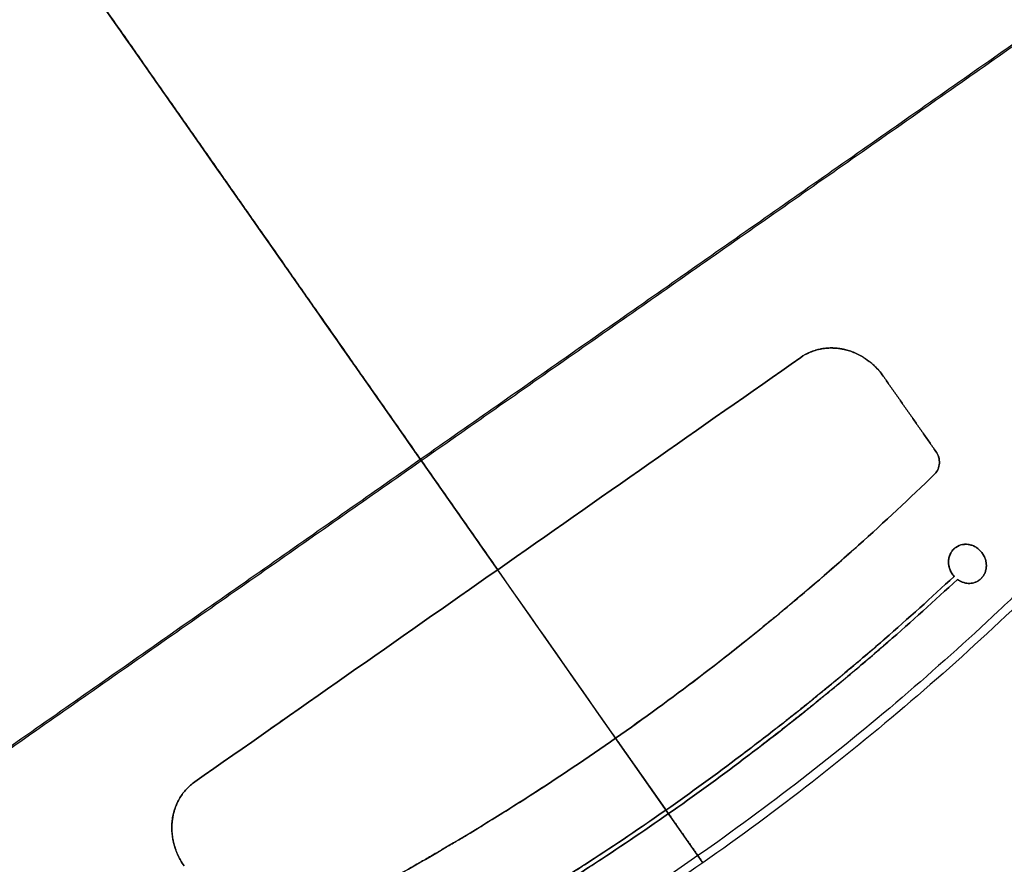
# Model space of a CAD drawing. Header units: millimetres. Extents: x -1437 to 1444, y -1373 to 1332.
# Tile 633 of 656: x 1091 to 1225, y -948 to -832. Entities that reach past the tile are written whole.
import ezdxf

# ---------------------------------------------------------------- set-up
doc = ezdxf.new("R2010")
doc.units = ezdxf.units.MM
doc.layers.add('Default', color=7, linetype='Continuous', true_color=0x000000)

msp = doc.modelspace()

# ---------------------------------------------------------------- linework, layer by layer
at = {"layer": 'Default'}
for p, q in [((1184.26, -947.56, -1.39), (668.04, -210.33, -1.39)), ((1222.02, -908.94, 8.94), (1222.02, -908.94, 9.36))]:
    msp.add_line(p, q, dxfattribs=at)
for points, knots in [([(1234.16, -363.27, -153.73), (1242.79, -375.58, -153.73), (1250.94, -388.14, -153.22), (1266.3, -413.74, -151.19), (1273.51, -426.78, -149.67), (1280.33, -440.28, -147.63), (1280.43, -440.48, -147.6), (1280.64, -440.9, -147.54), (1280.95, -441.51, -147.44), (1281.68, -442.96, -147.22), (1283.11, -445.85, -146.77), (1284.32, -448.33, -146.36), (1286.72, -453.29, -145.53), (1288.28, -456.61, -144.94), (1292.88, -466.6, -143.1), (1295.8, -473.29, -141.76), (1304.15, -493.48, -137.41), (1309.17, -507.09, -134.06), (1313.64, -520.97, -130.27), (1313.67, -521.08, -130.24), (1313.74, -521.29, -130.18), (1313.84, -521.6, -130.1), (1314.08, -522.34, -129.89), (1314.55, -523.82, -129.49), (1315.48, -526.79, -128.66), (1316.25, -529.33, -127.94), (1317.78, -534.43, -126.49), (1318.75, -537.83, -125.49), (1321.57, -548.05, -122.44), (1323.3, -554.9, -120.32), (1324.88, -561.83, -118.09), (1324.9, -561.89, -118.07), (1324.92, -562, -118.03), (1324.96, -562.17, -117.98), (1325.05, -562.56, -117.85), (1325.23, -563.35, -117.6), (1325.58, -564.92, -117.09), (1326.27, -568.06, -116.06), (1326.84, -570.76, -115.17), (1327.93, -576.13, -113.38), (1328.62, -579.71, -112.17), (1330.53, -590.43, -108.48), (1331.62, -597.55, -105.96), (1332.53, -604.71, -103.35), (1332.53, -604.77, -103.33), (1332.55, -604.88, -103.29), (1332.57, -605.06, -103.23), (1332.62, -605.46, -103.08), (1332.72, -606.27, -102.79), (1332.92, -607.88, -102.19), (1333.29, -611.12, -101), (1333.59, -613.92, -99.97), (1334.15, -619.52, -97.88), (1334.55, -624.21, -96.11), (1334.92, -629.42, -94.12), (1335.01, -630.84, -93.58), (1335.07, -631.79, -93.21), (1335.1, -632.26, -93.03), (1335.24, -634.6, -92.13), (1335.34, -636.47, -91.41), (1335.6, -642.06, -89.25), (1335.78, -647.6, -87.08), (1335.85, -654, -84.56), (1335.86, -656.73, -83.47), (1335.85, -657.86, -83.02), (1335.85, -658.09, -82.93), (1335.85, -658.52, -82.76), (1335.85, -659.18, -82.5), (1335.84, -659.83, -82.23), (1335.81, -663.75, -80.67), (1335.72, -667.24, -79.26), (1335.33, -677.74, -75.02), (1334.87, -684.76, -72.15), (1334.21, -691.92, -69.21), (1334.2, -692.03, -69.16), (1334.17, -692.24, -69.07), (1334.14, -692.57, -68.94), (1334.07, -693.32, -68.63), (1333.92, -694.83, -68.01), (1333.61, -697.84, -66.77), (1333.32, -700.4, -65.71), (1332.7, -705.51, -63.6), (1331.78, -712.29, -60.8), (1330.55, -719.8, -57.68), (1329.71, -724.35, -55.79), (1329.48, -725.59, -55.28), (1329.36, -726.21, -55.02), (1329.32, -726.41, -54.94), (1329.24, -726.83, -54.76), (1328.88, -728.71, -53.98), (1328.5, -730.59, -53.2), (1327.44, -735.61, -51.12), (1326.69, -738.95, -49.73), (1325.48, -743.98, -47.65), (1325.07, -745.66, -46.96), (1324.43, -748.17, -45.92), (1324.21, -749.01, -45.57), (1323.77, -750.68, -44.89), (1323.55, -751.51, -44.54), (1321.53, -758.97, -41.47), (1319.56, -765.48, -38.82), (1317.41, -771.91, -36.22), (1317.4, -771.96, -36.2), (1317.36, -772.05, -36.16), (1317.32, -772.2, -36.1), (1317.2, -772.53, -35.97), (1316.98, -773.2, -35.7), (1316.52, -774.54, -35.15), (1315.59, -777.22, -34.08), (1314.78, -779.5, -33.16), (1313.1, -784.05, -31.34), (1311.95, -787.07, -30.14), (1308.34, -796.09, -26.58), (1305.76, -802.03, -24.28), (1302.98, -807.96, -22.02), (1302.96, -808, -22.01), (1302.92, -808.09, -21.97), (1302.86, -808.22, -21.92), (1302.71, -808.53, -21.81), (1302.42, -809.14, -21.57), (1301.84, -810.37, -21.11), (1300.66, -812.82, -20.18), (1299.62, -814.91, -19.4), (1297.53, -819.07, -17.85), (1296.1, -821.81, -16.84), (1291.69, -830, -13.88), (1288.61, -835.36, -11.99), (1285.34, -840.71, -10.16), (1285.29, -840.79, -10.13), (1285.19, -840.96, -10.08), (1285.04, -841.2, -10), (1284.69, -841.77, -9.8), (1283.99, -842.9, -9.42), (1282.57, -845.16, -8.66), (1281.34, -847.09, -8.02), (1278.85, -850.93, -6.75), (1277.15, -853.47, -5.94), (1271.95, -861.02, -3.55), (1268.35, -865.97, -2.05), (1257.13, -880.57, 2.14), (1249.1, -889.96, 4.54), (1240.02, -899.55, 6.61), (1239.49, -900.11, 6.73), (1238.41, -901.24, 6.97), (1236.79, -902.92, 7.32), (1232.97, -906.8, 8.09), (1229.63, -910.07, 8.69), (1222.89, -916.51, 9.8), (1218.29, -920.68, 10.42), (1204.2, -932.84, 11.92), (1194.41, -940.46, 12.42), (1184.26, -947.56, 12.42)], [-580.887092, -580.887092, -580.887092, -580.887092, -544.581648, -544.581648, -508.276205, -508.276205, -507.708933, -507.708933, -507.14166, -506.007115, -503.738025, -499.199844, -499.199844, -490.123484, -490.123484, -471.970762, -471.970762, -435.665319, -435.665319, -435.381682, -435.381682, -435.098046, -434.530774, -433.396229, -431.127138, -426.588958, -426.588958, -417.512597, -417.512597, -399.359876, -399.359876, -399.218057, -399.218057, -399.076239, -398.792603, -398.22533, -397.090785, -394.821695, -390.283515, -390.283515, -381.207154, -381.207154, -363.054432, -363.054432, -362.912614, -362.912614, -362.770796, -362.48716, -361.919887, -360.785342, -358.516252, -353.978071, -353.978071, -344.901711, -342.63262, -341.498075, -341.498075, -340.36353, -340.36353, -335.82535, -335.82535, -326.748989, -322.210809, -319.941718, -319.941718, -319.374446, -319.374446, -318.807173, -317.672628, -317.672628, -308.596267, -308.596267, -290.443546, -290.443546, -290.15991, -290.15991, -289.876273, -289.309001, -288.174456, -285.905365, -281.367185, -281.367185, -272.290824, -263.214463, -260.945373, -259.810828, -259.810828, -259.243556, -259.243556, -258.676283, -254.138103, -254.138103, -245.061742, -245.061742, -240.523561, -240.523561, -238.254471, -238.254471, -235.985381, -235.985381, -217.832659, -217.832659, -217.690841, -217.690841, -217.549023, -217.265387, -216.698114, -215.563569, -213.294479, -208.756299, -208.756299, -199.679938, -199.679938, -181.527216, -181.527216, -181.385398, -181.385398, -181.24358, -180.959944, -180.392671, -179.258126, -176.989036, -172.450855, -172.450855, -163.374495, -163.374495, -145.221773, -145.221773, -144.938137, -144.938137, -144.6545, -144.087228, -142.952683, -140.683593, -136.145412, -136.145412, -127.069051, -127.069051, -108.91633, -108.91633, -72.610886, -72.610886, -70.341796, -70.341796, -68.072706, -63.534526, -54.458165, -54.458165, -36.305443, -36.305443, 0, 0, 0, 0]), ([(1233.35, -363.84, -153.31), (1251.08, -389.17, -153.31), (1266.76, -415.42, -151.14), (1280.33, -442.54, -146.96), (1280.36, -442.59, -146.95), (1280.42, -442.7, -146.93), (1280.5, -442.86, -146.91), (1280.69, -443.24, -146.85), (1281.06, -444, -146.73), (1281.82, -445.52, -146.49), (1283.31, -448.55, -146), (1286.24, -454.62, -144.98), (1288.66, -459.83, -144.04), (1293.38, -470.26, -142.07), (1296.36, -477.23, -140.64), (1304.84, -498.16, -136.02), (1309.84, -512.17, -132.49), (1314.21, -526.26, -128.55), (1314.23, -526.32, -128.54), (1314.27, -526.44, -128.5), (1314.32, -526.61, -128.46), (1314.44, -527, -128.35), (1314.69, -527.79, -128.12), (1315.17, -529.38, -127.68), (1316.12, -532.55, -126.78), (1316.91, -535.26, -125.99), (1318.46, -540.69, -124.41), (1319.45, -544.3, -123.32), (1322.27, -555.12, -120.02), (1323.96, -562.32, -117.73), (1328.49, -583.87, -110.63), (1330.78, -598.18, -105.6), (1332.34, -612.53, -100.3), (1332.35, -612.65, -100.26), (1332.38, -612.87, -100.17), (1332.41, -613.21, -100.05), (1332.5, -614, -99.76), (1332.66, -615.58, -99.17), (1332.97, -618.74, -98), (1333.22, -621.44, -96.98), (1333.66, -626.83, -94.95), (1333.91, -630.42, -93.58), (1334.51, -641.16, -89.45), (1334.71, -648.28, -86.67), (1334.75, -669.55, -78.23), (1334, -683.59, -72.52), (1332.47, -697.59, -66.76), (1332.45, -697.7, -66.72), (1332.43, -697.91, -66.63), (1332.4, -698.23, -66.5), (1332.31, -698.98, -66.19), (1332.14, -700.47, -65.58), (1331.78, -703.45, -64.35), (1331.45, -705.98, -63.3), (1330.75, -711.05, -61.21), (1330.24, -714.4, -59.82), (1328.58, -724.41, -55.68), (1327.29, -731, -52.95), (1322.88, -750.52, -44.88), (1319.23, -763.23, -39.67), (1314.85, -775.74, -34.64), (1314.82, -775.84, -34.6), (1314.75, -776.03, -34.53), (1314.65, -776.31, -34.41), (1314.42, -776.97, -34.15), (1313.94, -778.29, -33.62), (1312.99, -780.93, -32.56), (1312.15, -783.17, -31.67), (1310.44, -787.64, -29.9), (1309.27, -790.59, -28.74), (1305.63, -799.37, -25.31), (1303.05, -805.12, -23.1), (1294.88, -822.06, -16.73), (1288.84, -832.95, -12.83), (1282.17, -843.54, -9.28), (1282.12, -843.62, -9.25), (1282.02, -843.78, -9.2), (1281.87, -844.02, -9.12), (1281.51, -844.59, -8.93), (1280.8, -845.71, -8.56), (1279.36, -847.95, -7.82), (1278.11, -849.86, -7.19), (1275.58, -853.65, -5.97), (1273.87, -856.15, -5.18), (1268.63, -863.58, -2.88), (1265.01, -868.43, -1.45), (1253.8, -882.7, 2.54), (1245.83, -891.82, 4.79), (1237.32, -900.65, 6.63), (1237.26, -900.71, 6.64), (1237.13, -900.85, 6.67), (1236.94, -901.05, 6.71), (1236.48, -901.52, 6.81), (1235.57, -902.45, 7), (1233.74, -904.32, 7.37), (1232.17, -905.9, 7.68), (1228.99, -909.03, 8.27), (1226.85, -911.09, 8.63), (1220.38, -917.19, 9.64), (1215.98, -921.14, 10.2), (1202.52, -932.64, 11.56), (1193.22, -939.85, 12.01), (1183.58, -946.59, 12.01)], [-579.397459, -579.397459, -579.397459, -579.397459, -506.972776, -506.972776, -506.831322, -506.831322, -506.689867, -506.406958, -505.841141, -504.709505, -502.446234, -497.919691, -488.866606, -488.866606, -470.760435, -470.760435, -434.548094, -434.548094, -434.406639, -434.406639, -434.265185, -433.982276, -433.416458, -432.284823, -430.021551, -425.495009, -425.495009, -416.441923, -416.441923, -398.335753, -398.335753, -362.123412, -362.123412, -361.840503, -361.840503, -361.557594, -360.991776, -359.86014, -357.596869, -353.070326, -353.070326, -344.017241, -344.017241, -325.91107, -325.91107, -289.698729, -289.698729, -289.41582, -289.41582, -289.132911, -288.567094, -287.435458, -285.172187, -280.645644, -280.645644, -271.592559, -271.592559, -253.486388, -253.486388, -217.274047, -217.274047, -216.991138, -216.991138, -216.708229, -216.142411, -215.010776, -212.747504, -208.220962, -208.220962, -199.167876, -199.167876, -181.061706, -181.061706, -144.849365, -144.849365, -144.566456, -144.566456, -144.283547, -143.717729, -142.586093, -140.322822, -135.796279, -135.796279, -126.743194, -126.743194, -108.637023, -108.637023, -72.424682, -72.424682, -72.141773, -72.141773, -71.858864, -71.293047, -70.161411, -67.89814, -63.371597, -63.371597, -54.318512, -54.318512, -36.212341, -36.212341, 0, 0, 0, 0]), ([(1184.26, -947.56, 12.42), (1172.08, -930.17, -4.6), (1134.86, -877.02, -51.46), (1049.26, -754.76, -128.87), (973.3, -646.28, -153.73), (926.15, -578.94, -153.73)], [2.41548, 2.41548, 2.41548, 2.41548, 70.396144, 198.636056, 404.995527, 404.995527, 404.995527, 404.995527]), ([(1183.58, -946.59, 12.01), (1171.56, -929.43, -4.73), (1134.53, -876.55, -51.3), (1049.18, -754.65, -128.47), (973.27, -646.24, -153.31), (926.15, -578.94, -153.31)], [2.408267, 2.408267, 2.408267, 2.408267, 69.367076, 197.537893, 403.786179, 403.786179, 403.786179, 403.786179]), ([(1183.58, -946.59, 12.01), (1173.92, -953.36, 12.01), (1163.94, -959.65, 11.55), (1148.51, -968.37, 10.19), (1143.29, -971.15, 9.63), (1135.36, -975.15, 8.62), (1131.37, -977.09, 8.08), (1126.67, -979.29, 7.37), (1124.3, -980.36, 7), (1123.12, -980.89, 6.81), (1122.53, -981.16, 6.71), (1122.23, -981.29, 6.66), (1122.1, -981.35, 6.64), (1122.02, -981.39, 6.63), (1121.98, -981.4, 6.62), (1110.74, -986.4, 4.78), (1099.37, -990.78, 2.51), (1082.11, -996.44, -1.5), (1076.32, -998.17, -2.93), (1067.58, -1000.54, -5.22), (1064.66, -1001.29, -6), (1060.27, -1002.36, -7.22), (1058.07, -1002.88, -7.83), (1055.5, -1003.46, -8.56), (1054.21, -1003.74, -8.93), (1053.57, -1003.88, -9.12), (1053.25, -1003.95, -9.21), (1053.11, -1003.98, -9.25), (1053.02, -1004, -9.28), (1052.97, -1004.01, -9.29), (1040.65, -1006.66, -12.86), (1028.27, -1008.61, -16.8), (1009.54, -1010.49, -23.18), (1003.27, -1010.94, -25.39), (993.83, -1011.35, -28.8), (990.68, -1011.45, -29.95), (985.94, -1011.52, -31.71), (983.57, -1011.54, -32.59), (980.8, -1011.54, -33.63), (979.42, -1011.53, -34.16), (978.73, -1011.52, -34.42), (978.38, -1011.51, -34.55), (978.23, -1011.51, -34.6), (978.13, -1011.51, -34.64), (978.08, -1011.51, -34.66), (964.75, -1011.35, -39.71), (951.49, -1010.41, -44.97), (931.62, -1007.86, -53.04), (925.01, -1006.82, -55.76), (915.09, -1004.97, -59.88), (911.78, -1004.31, -61.26), (906.82, -1003.24, -63.33), (904.35, -1002.69, -64.37), (901.45, -1002.01, -65.59), (900.01, -1001.66, -66.19), (899.29, -1001.49, -66.5), (898.93, -1001.4, -66.65), (898.77, -1001.36, -66.71), (898.67, -1001.34, -66.76), (898.62, -1001.33, -66.78), (884.78, -997.94, -72.6), (871.26, -993.81, -78.36), (851.3, -986.49, -86.78), (844.71, -983.86, -89.56), (834.89, -979.65, -93.65), (831.63, -978.2, -95.01), (826.76, -975.95, -97.02), (824.33, -974.82, -98.02), (821.5, -973.46, -99.19), (820.09, -972.77, -99.76), (819.39, -972.43, -100.05), (819.08, -972.28, -100.18), (818.88, -972.18, -100.26), (818.78, -972.13, -100.3), (805.57, -965.63, -105.7), (792.81, -958.5, -110.77), (774.12, -946.86, -117.86), (767.97, -942.82, -120.13), (758.85, -936.52, -123.41), (755.83, -934.38, -124.47), (751.33, -931.12, -126.04), (749.08, -929.47, -126.81), (746.85, -927.8, -127.57), (745.36, -926.68, -128.07), (744.62, -926.12, -128.32), (731.97, -916.52, -132.55), (720.45, -906.94, -136.1), (703.69, -891.81, -140.71), (698.19, -886.64, -142.13), (690.07, -878.69, -144.08), (687.39, -876.01, -144.7), (683.39, -871.95, -145.59), (681.4, -869.9, -146.02), (679.42, -867.84, -146.43), (678.1, -866.46, -146.7), (677.44, -865.77, -146.83), (666.32, -854.01, -149.07), (656.27, -842.55, -150.66), (637, -818.87, -152.78), (627.77, -806.65, -153.31), (618.95, -794.05, -153.31)], [0, 0, 0, 0, 36.205898, 36.205898, 54.308847, 54.308847, 63.360322, 67.886059, 70.148928, 71.280362, 71.846079, 72.128938, 72.270367, 72.270367, 72.411796, 72.411796, 108.617695, 108.617695, 126.720644, 126.720644, 135.772118, 135.772118, 140.297856, 142.560724, 143.692159, 144.257876, 144.540734, 144.682164, 144.682164, 144.823593, 144.823593, 181.029491, 181.029491, 199.13244, 199.13244, 208.183915, 208.183915, 212.709652, 214.972521, 216.103955, 216.669672, 216.952531, 217.09396, 217.09396, 217.235389, 217.235389, 253.441287, 253.441287, 271.544237, 271.544237, 280.595711, 280.595711, 285.121448, 287.384317, 288.515751, 289.081469, 289.364327, 289.505756, 289.505756, 289.647186, 289.647186, 325.853084, 325.853084, 343.956033, 343.956033, 353.007508, 353.007508, 357.533245, 359.796113, 360.927548, 361.493265, 361.776124, 361.776124, 362.058982, 362.058982, 398.26488, 398.26488, 416.367829, 416.367829, 425.419304, 425.419304, 429.945041, 432.20791, 432.20791, 434.470779, 434.470779, 470.676677, 470.676677, 488.779626, 488.779626, 497.8311, 497.8311, 502.356838, 504.619706, 504.619706, 506.882575, 506.882575, 543.088473, 543.088473, 579.294371, 579.294371, 579.294371, 579.294371]), ([(1184.26, -947.56, 12.42), (1174.13, -954.66, 12.42), (1163.66, -961.23, 11.93), (1147.43, -970.31, 10.44), (1141.94, -973.2, 9.82), (1133.57, -977.35, 8.7), (1130.76, -978.7, 8.3), (1126.5, -980.67, 7.66), (1124.37, -981.64, 7.32), (1121.86, -982.75, 6.91), (1120.61, -983.31, 6.7), (1119.98, -983.58, 6.59), (1119.71, -983.7, 6.55), (1119.53, -983.78, 6.52), (1119.44, -983.82, 6.5), (1108.03, -988.76, 4.55), (1096.54, -993.07, 2.18), (1079.01, -998.63, -2), (1073.11, -1000.32, -3.5), (1064.2, -1002.64, -5.9), (1061.21, -1003.37, -6.72), (1056.72, -1004.41, -7.99), (1054.46, -1004.91, -8.64), (1051.83, -1005.48, -9.41), (1050.7, -1005.71, -9.74), (1049.94, -1005.87, -9.97), (1049.56, -1005.94, -10.08), (1043.16, -1007.24, -11.98), (1037.09, -1008.3, -13.86), (1027.9, -1009.64, -16.83), (1024.82, -1010.05, -17.84), (1020.18, -1010.6, -19.39), (1017.86, -1010.85, -20.17), (1015.14, -1011.13, -21.1), (1013.78, -1011.26, -21.57), (1013.1, -1011.32, -21.8), (1012.75, -1011.35, -21.92), (1012.61, -1011.36, -21.97), (1012.51, -1011.37, -22.01), (1012.46, -1011.38, -22.02), (1005.98, -1011.96, -24.26), (999.54, -1012.35, -26.56), (989.84, -1012.66, -30.11), (986.6, -1012.72, -31.31), (981.73, -1012.73, -33.14), (979.3, -1012.72, -34.06), (976.45, -1012.67, -35.15), (975.03, -1012.64, -35.69), (974.32, -1012.63, -35.96), (973.96, -1012.62, -36.1), (973.81, -1012.61, -36.16), (973.7, -1012.61, -36.2), (973.66, -1012.61, -36.22), (960.1, -1012.25, -41.43), (946.61, -1011.12, -46.82), (926.38, -1008.23, -55.11), (919.63, -1007.07, -57.91), (909.51, -1005.02, -62.14), (906.14, -1004.29, -63.56), (901.08, -1003.11, -65.69), (898.55, -1002.51, -66.75), (895.59, -1001.77, -68), (894.12, -1001.39, -68.63), (893.38, -1001.2, -68.94), (893.06, -1001.12, -69.07), (892.85, -1001.06, -69.16), (892.75, -1001.03, -69.21), (878.93, -997.41, -75.05), (865.42, -993.05, -80.81), (850.44, -987.28, -87.14), (848.57, -986.54, -87.92), (846.71, -985.79, -88.71), (846.4, -985.67, -88.84), (846.29, -985.62, -88.89), (846.07, -985.54, -88.98), (845.53, -985.32, -89.21), (844.12, -984.74, -89.8), (839.36, -982.77, -91.8), (831.62, -979.42, -95.04), (824.81, -976.26, -97.86), (819.73, -973.81, -99.95), (817.2, -972.57, -100.98), (814.25, -971.1, -102.18), (812.78, -970.35, -102.78), (812.05, -969.98, -103.08), (811.68, -969.79, -103.23), (811.5, -969.7, -103.3), (811.42, -969.66, -103.33), (811.37, -969.63, -103.35), (811.34, -969.61, -103.36), (805.01, -966.36, -105.93), (798.72, -962.92, -108.45), (789.3, -957.45, -112.13), (786.16, -955.58, -113.35), (781.46, -952.7, -115.15), (779.11, -951.24, -116.05), (776.38, -949.51, -117.08), (775.01, -948.63, -117.59), (774.33, -948.19, -117.85), (773.98, -947.97, -117.98), (773.81, -947.86, -118.04), (773.74, -947.81, -118.07), (773.69, -947.78, -118.09), (773.66, -947.77, -118.1), (767.77, -943.95, -120.3), (761.95, -940.01, -122.42), (753.3, -933.86, -125.47), (749, -930.73, -126.96), (744.01, -926.98, -128.65), (741.53, -925.09, -129.48), (740.29, -924.13, -129.89), (739.76, -923.72, -130.07), (739.41, -923.44, -130.18), (739.23, -923.31, -130.24), (727.8, -914.43, -134), (716.8, -905.14, -137.33), (700.67, -890.39, -141.7), (695.36, -885.33, -143.05), (687.48, -877.55, -144.91), (683.57, -873.61, -145.79), (679.05, -868.92, -146.75), (676.79, -866.55, -147.22), (675.67, -865.37, -147.44), (675.19, -864.85, -147.54), (674.87, -864.51, -147.6), (674.71, -864.34, -147.63), (654.29, -842.59, -151.66), (635.46, -819.37, -153.73), (618.13, -794.62, -153.73)], [0, 0, 0, 0, 36.313631, 36.313631, 54.470446, 54.470446, 63.548854, 63.548854, 68.088058, 70.35766, 71.492461, 72.059861, 72.343561, 72.343561, 72.627262, 72.627262, 108.940892, 108.940892, 127.097708, 127.097708, 136.176115, 136.176115, 140.715319, 142.984921, 144.119722, 144.119722, 145.254523, 145.254523, 163.411339, 163.411339, 172.489746, 172.489746, 177.02895, 179.298552, 180.433353, 181.000753, 181.284454, 181.426304, 181.426304, 181.568154, 181.568154, 199.724969, 199.724969, 208.803377, 208.803377, 213.342581, 215.612183, 216.746984, 217.314384, 217.598084, 217.739935, 217.739935, 217.881785, 217.881785, 254.195415, 254.195415, 272.352231, 272.352231, 281.430639, 281.430639, 285.969842, 288.239444, 289.374245, 289.941646, 290.225346, 290.225346, 290.509046, 290.509046, 326.822677, 326.822677, 331.361881, 331.929281, 331.929281, 332.212982, 332.212982, 332.496682, 333.631483, 335.901085, 344.979492, 354.0579, 354.0579, 358.597104, 360.866706, 362.001507, 362.568907, 362.852608, 362.994458, 363.065383, 363.065383, 363.136308, 363.136308, 381.293123, 381.293123, 390.371531, 390.371531, 394.910735, 397.180337, 398.315138, 398.882538, 399.166238, 399.308088, 399.379014, 399.379014, 399.449939, 399.449939, 417.606754, 417.606754, 426.685162, 431.224365, 433.493967, 434.628768, 435.196169, 435.196169, 435.763569, 435.763569, 472.0772, 472.0772, 490.234016, 490.234016, 499.312423, 503.851627, 506.121229, 507.25603, 507.82343, 507.82343, 508.390831, 508.390831, 581.018092, 581.018092, 581.018092, 581.018092]), ([(1208.92, -881.03, 8.3), (1208.74, -880.77, 8.3), (1208.44, -880.39, 8.31), (1208.07, -879.98, 8.32), (1207.87, -879.78, 8.32), (1207.77, -879.69, 8.33), (1207.73, -879.64, 8.33), (1207.7, -879.62, 8.33), (1207.69, -879.6, 8.33), (1207.46, -879.39, 8.34), (1207.12, -879.1, 8.35), (1206.71, -878.79, 8.37), (1206.5, -878.65, 8.38), (1206.4, -878.59, 8.39), (1206.34, -878.55, 8.39), (1206.31, -878.53, 8.39), (1205.82, -878.22, 8.42), (1205.35, -877.97, 8.45), (1204.61, -877.68, 8.51), (1204.24, -877.55, 8.53), (1203.8, -877.43, 8.57), (1203.57, -877.38, 8.59), (1203.48, -877.36, 8.6), (1203.41, -877.34, 8.6), (1203.38, -877.34, 8.6), (1203.1, -877.28, 8.63), (1202.73, -877.23, 8.66), (1202.35, -877.2, 8.7), (1202.1, -877.19, 8.72), (1201.98, -877.18, 8.73), (1201.59, -877.18, 8.77), (1201.21, -877.2, 8.81), (1200.84, -877.25, 8.85), (1200.6, -877.28, 8.87), (1200.48, -877.3, 8.88), (1199.36, -877.52, 9.01), (1198.45, -877.91, 9.11), (1197.64, -878.48, 9.22)], [0, 0, 0, 0, 0.690525, 1.035787, 1.208419, 1.294734, 1.337892, 1.337892, 1.38105, 1.38105, 2.071575, 2.416837, 2.589469, 2.675784, 2.675784, 2.7621, 2.7621, 4.14315, 4.14315, 4.833675, 5.178937, 5.351568, 5.437884, 5.437884, 5.5242, 5.5242, 6.214725, 6.559987, 6.559987, 6.905249, 6.905249, 7.595774, 7.941037, 7.941037, 8.286299, 8.286299, 11.048399, 11.048399, 11.048399, 11.048399]), ([(1197.64, -878.48, 9.64), (1198.05, -878.2, 9.59), (1198.69, -877.84, 9.5), (1199.51, -877.54, 9.41), (1199.93, -877.42, 9.36), (1200.11, -877.38, 9.34), (1200.24, -877.35, 9.33), (1200.3, -877.34, 9.32), (1200.6, -877.28, 9.29), (1200.97, -877.22, 9.25), (1201.35, -877.2, 9.21), (1201.61, -877.19, 9.19), (1201.74, -877.18, 9.17), (1202.11, -877.19, 9.14), (1202.49, -877.21, 9.1), (1202.93, -877.26, 9.06), (1203.14, -877.29, 9.04), (1203.24, -877.31, 9.03), (1203.3, -877.32, 9.03), (1203.33, -877.33, 9.03), (1203.88, -877.44, 8.98), (1204.38, -877.58, 8.94), (1205.11, -877.88, 8.89), (1205.47, -878.05, 8.86), (1205.88, -878.27, 8.84), (1206.09, -878.39, 8.82), (1206.17, -878.44, 8.82), (1206.23, -878.48, 8.82), (1206.26, -878.49, 8.81), (1206.54, -878.67, 8.8), (1206.89, -878.92, 8.78), (1207.29, -879.25, 8.76), (1207.49, -879.42, 8.75), (1207.58, -879.5, 8.75), (1207.62, -879.54, 8.75), (1207.65, -879.57, 8.75), (1207.66, -879.58, 8.75), (1208.14, -880.03, 8.73), (1208.55, -880.51, 8.72), (1208.92, -881.03, 8.72)], [0, 0, 0, 0, 1.379844, 2.069767, 2.414728, 2.587208, 2.587208, 2.759689, 2.759689, 3.449611, 3.794572, 3.794572, 4.139533, 4.139533, 4.829456, 5.174417, 5.346897, 5.433137, 5.433137, 5.519378, 5.519378, 6.899222, 6.899222, 7.589144, 7.934106, 8.106586, 8.192826, 8.192826, 8.279067, 8.279067, 8.968989, 9.31395, 9.486431, 9.572671, 9.615791, 9.615791, 9.658911, 9.658911, 11.038756, 11.038756, 11.038756, 11.038756]), ([(1215.97, -894.41, 8.54), (1216.16, -894.22, 8.51), (1216.31, -894, 8.48), (1216.53, -893.5, 8.42), (1216.59, -893.23, 8.39), (1216.62, -892.67, 8.35), (1216.59, -892.39, 8.33), (1216.42, -891.83, 8.31), (1216.3, -891.57, 8.3), (1216.13, -891.34, 8.3)], [0, 0, 0, 0, 0.717794, 0.717794, 1.435588, 1.435588, 2.153383, 2.153383, 2.871177, 2.871177, 2.871177, 2.871177]), ([(1216.13, -891.34, 8.72), (1216.3, -891.57, 8.72), (1216.42, -891.83, 8.73), (1216.59, -892.39, 8.75), (1216.62, -892.67, 8.77), (1216.59, -893.23, 8.81), (1216.53, -893.5, 8.84), (1216.31, -894, 8.9), (1216.16, -894.22, 8.93), (1215.97, -894.41, 8.96)], [0, 0, 0, 0, 0.717803, 0.717803, 1.435605, 1.435605, 2.153408, 2.153408, 2.87121, 2.87121, 2.87121, 2.87121]), ([(1215.97, -894.41, 8.54), (1209.15, -901.05, 9.69), (1202.07, -907.4, 10.56), (1194.63, -913.56, 11.15), (1194.52, -913.65, 11.16), (1194.29, -913.84, 11.18), (1193.95, -914.12, 11.2), (1193.15, -914.77, 11.26), (1191.56, -916.07, 11.38), (1188.35, -918.64, 11.58), (1185.57, -920.81, 11.72), (1179.96, -925.08, 11.94), (1176.17, -927.84, 12.01), (1172.33, -930.53, 12.01)], [-51.090274, -51.090274, -51.090274, -51.090274, -25.545137, -25.545137, -25.145994, -25.145994, -24.746852, -23.948566, -22.351995, -19.158853, -12.772569, -12.772569, 0, 0, 0, 0]), ([(1172.33, -930.53, 12.42), (1180.02, -925.16, 12.42), (1187.49, -919.46, 12.13), (1194.86, -913.37, 11.55), (1194.97, -913.27, 11.54), (1195.2, -913.08, 11.52), (1195.54, -912.8, 11.49), (1196.34, -912.13, 11.43), (1197.93, -910.8, 11.29), (1201.1, -908.1, 10.99), (1203.77, -905.74, 10.69), (1209.08, -900.98, 10.04), (1212.56, -897.73, 9.53), (1215.97, -894.41, 8.96)], [-51.090071, -51.090071, -51.090071, -51.090071, -25.545036, -25.545036, -25.145894, -25.145894, -24.746753, -23.948471, -22.351906, -19.158777, -12.772518, -12.772518, 0, 0, 0, 0]), ([(1218.86, -904.44, 8.94), (1218.72, -904.54, 8.96), (1218.58, -904.66, 8.98), (1218.34, -904.93, 9.02), (1218.24, -905.07, 9.04), (1218.07, -905.39, 9.08), (1218, -905.57, 9.1), (1217.9, -905.92, 9.13), (1217.87, -906.11, 9.14), (1217.85, -906.48, 9.17), (1217.86, -906.68, 9.18), (1217.91, -907.05, 9.2), (1217.96, -907.24, 9.21), (1218.09, -907.6, 9.22), (1218.17, -907.78, 9.22), (1218.37, -908.11, 9.22), (1218.48, -908.26, 9.22), (1218.61, -908.41, 9.22)], [0, 0, 0, 0, 0.480683, 0.480683, 0.961366, 0.961366, 1.442049, 1.442049, 1.922732, 1.922732, 2.403415, 2.403415, 2.884097, 2.884097, 3.36478, 3.36478, 3.845463, 3.845463, 3.845463, 3.845463]), ([(1218.61, -908.41, 9.64), (1218.48, -908.26, 9.64), (1218.37, -908.11, 9.64), (1218.17, -907.78, 9.64), (1218.09, -907.6, 9.64), (1217.96, -907.24, 9.62), (1217.91, -907.05, 9.62), (1217.86, -906.68, 9.6), (1217.85, -906.48, 9.59), (1217.87, -906.11, 9.56), (1217.9, -905.92, 9.55), (1218, -905.57, 9.51), (1218.07, -905.39, 9.5), (1218.24, -905.07, 9.46), (1218.34, -904.93, 9.44), (1218.58, -904.66, 9.4), (1218.72, -904.54, 9.38), (1218.86, -904.44, 9.36)], [0, 0, 0, 0, 0.480693, 0.480693, 0.961386, 0.961386, 1.442079, 1.442079, 1.922772, 1.922772, 2.403465, 2.403465, 2.884158, 2.884158, 3.364851, 3.364851, 3.845544, 3.845544, 3.845544, 3.845544]), ([(1222.02, -908.94, 8.94), (1222.15, -908.85, 8.92), (1222.28, -908.74, 8.9), (1222.5, -908.5, 8.87), (1222.6, -908.36, 8.85), (1222.77, -908.08, 8.81), (1222.84, -907.93, 8.8), (1222.94, -907.61, 8.76), (1222.98, -907.44, 8.75), (1223.03, -907.1, 8.72), (1223.03, -906.93, 8.71), (1223.01, -906.58, 8.69), (1222.98, -906.4, 8.68), (1222.89, -906.06, 8.66), (1222.83, -905.9, 8.66), (1222.68, -905.57, 8.65), (1222.59, -905.41, 8.65), (1222.39, -905.12, 8.65), (1222.28, -904.98, 8.65), (1222.03, -904.73, 8.66), (1221.89, -904.61, 8.66), (1221.6, -904.41, 8.68), (1221.45, -904.33, 8.69), (1221.12, -904.18, 8.71), (1220.95, -904.13, 8.72), (1220.44, -904.01, 8.76), (1220.1, -904, 8.8), (1219.44, -904.12, 8.87), (1219.13, -904.25, 8.91), (1218.86, -904.44, 8.94)], [0.000016, 0.000016, 0.000016, 0.000016, 0.444316, 0.444316, 0.888633, 0.888633, 1.332949, 1.332949, 1.777266, 1.777266, 2.221582, 2.221582, 2.665899, 2.665899, 3.110215, 3.110215, 3.554531, 3.554531, 3.998848, 3.998848, 4.443164, 4.443164, 4.887481, 4.887481, 5.331797, 5.331797, 6.22043, 6.22043, 7.109063, 7.109063, 7.109063, 7.109063]), ([(1218.86, -904.44, 9.36), (1219.13, -904.25, 9.32), (1219.44, -904.12, 9.28), (1219.93, -904.03, 9.23), (1220.1, -904.02, 9.21), (1220.44, -904.02, 9.18), (1220.61, -904.05, 9.17), (1220.95, -904.13, 9.14), (1221.12, -904.18, 9.13), (1221.45, -904.33, 9.1), (1221.6, -904.41, 9.1), (1221.89, -904.61, 9.08), (1222.03, -904.73, 9.07), (1222.28, -904.98, 9.07), (1222.39, -905.11, 9.07), (1222.59, -905.41, 9.07), (1222.68, -905.57, 9.07), (1222.83, -905.89, 9.08), (1222.89, -906.06, 9.08), (1222.98, -906.4, 9.1), (1223.01, -906.58, 9.11), (1223.03, -906.93, 9.13), (1223.03, -907.1, 9.14), (1222.98, -907.44, 9.17), (1222.94, -907.61, 9.18), (1222.84, -907.93, 9.21), (1222.77, -908.08, 9.23), (1222.6, -908.36, 9.27), (1222.5, -908.5, 9.28), (1222.28, -908.74, 9.32), (1222.15, -908.85, 9.34), (1222.02, -908.94, 9.36)], [0, 0, 0, 0, 0.888069, 0.888069, 1.332103, 1.332103, 1.776138, 1.776138, 2.220172, 2.220172, 2.664207, 2.664207, 3.108241, 3.108241, 3.552276, 3.552276, 3.99631, 3.99631, 4.440344, 4.440344, 4.884379, 4.884379, 5.328413, 5.328413, 5.772448, 5.772448, 6.216482, 6.216482, 6.660517, 6.660517, 7.104527, 7.104527, 7.104527, 7.104527]), ([(1179.21, -940.35, 12.01), (1186.09, -935.53, 12.01), (1192.81, -930.46, 11.78), (1199.57, -924.99, 11.3), (1199.78, -924.82, 11.28), (1200.19, -924.49, 11.25), (1200.81, -923.99, 11.21), (1202.24, -922.81, 11.1), (1205.1, -920.43, 10.85), (1207.53, -918.35, 10.61), (1212.34, -914.16, 10.09), (1215.5, -911.31, 9.68), (1218.61, -908.41, 9.22)], [-45.726112, -45.726112, -45.726112, -45.726112, -22.863056, -22.863056, -22.148585, -22.148585, -21.434115, -20.005174, -17.147292, -11.431528, -11.431528, 0, 0, 0, 0]), ([(1218.61, -908.41, 9.64), (1212.39, -914.22, 10.56), (1205.97, -919.81, 11.26), (1199.16, -925.33, 11.74), (1198.95, -925.49, 11.76), (1198.54, -925.82, 11.79), (1197.93, -926.32, 11.83), (1196.49, -927.47, 11.92), (1193.6, -929.75, 12.08), (1191.09, -931.67, 12.19), (1186.05, -935.47, 12.37), (1182.65, -937.94, 12.42), (1179.21, -940.35, 12.42)], [-45.726026, -45.726026, -45.726026, -45.726026, -22.863013, -22.863013, -22.148544, -22.148544, -21.434075, -20.005136, -17.14726, -11.431506, -11.431506, 0, 0, 0, 0]), ([(1219.07, -908.82, 9.21), (1212.83, -914.65, 10.14), (1206.39, -920.25, 10.84), (1199.56, -925.79, 11.32), (1199.36, -925.95, 11.34), (1198.94, -926.28, 11.37), (1198.33, -926.78, 11.41), (1196.88, -927.93, 11.5), (1193.98, -930.22, 11.67), (1191.47, -932.15, 11.78), (1186.42, -935.96, 11.95), (1183.01, -938.43, 12.01), (1179.56, -940.85, 12.01)], [-45.848582, -45.848582, -45.848582, -45.848582, -22.924291, -22.924291, -22.207907, -22.207907, -21.491523, -20.058754, -17.193218, -11.462145, -11.462145, 0, 0, 0, 0]), ([(1179.56, -940.85, 12.42), (1186.46, -936.02, 12.42), (1193.2, -930.94, 12.19), (1199.97, -925.45, 11.71), (1200.18, -925.28, 11.7), (1200.59, -924.95, 11.67), (1201.21, -924.44, 11.62), (1202.65, -923.26, 11.51), (1205.52, -920.87, 11.26), (1207.95, -918.79, 11.02), (1212.78, -914.59, 10.5), (1215.95, -911.73, 10.09), (1219.07, -908.82, 9.62)], [-45.848438, -45.848438, -45.848438, -45.848438, -22.924219, -22.924219, -22.207837, -22.207837, -21.491455, -20.058692, -17.193164, -11.46211, -11.46211, 0, 0, 0, 0]), ([(1219.07, -908.82, 9.21), (1219.29, -908.98, 9.2), (1219.53, -909.11, 9.18), (1219.91, -909.25, 9.16), (1220.04, -909.29, 9.15), (1220.3, -909.34, 9.13), (1220.43, -909.36, 9.12), (1220.82, -909.37, 9.08), (1221.08, -909.34, 9.06), (1221.45, -909.24, 9.02), (1221.57, -909.19, 9), (1221.8, -909.08, 8.97), (1221.91, -909.02, 8.96), (1222.02, -908.94, 8.94)], [0, 0, 0, 0, 0.687707, 0.687707, 1.03156, 1.03156, 1.375414, 1.375414, 2.063121, 2.063121, 2.406974, 2.406974, 2.750828, 2.750828, 2.750828, 2.750828]), ([(1222.02, -908.94, 9.36), (1221.91, -909.02, 9.37), (1221.8, -909.08, 9.39), (1221.57, -909.19, 9.42), (1221.45, -909.24, 9.43), (1221.08, -909.34, 9.47), (1220.82, -909.37, 9.5), (1220.43, -909.36, 9.53), (1220.3, -909.34, 9.54), (1220.04, -909.29, 9.57), (1219.91, -909.25, 9.57), (1219.53, -909.11, 9.6), (1219.29, -908.98, 9.61), (1219.07, -908.82, 9.62)], [0, 0, 0, 0, 0.343852, 0.343852, 0.687703, 0.687703, 1.375407, 1.375407, 1.719258, 1.719258, 2.06311, 2.06311, 2.750813, 2.750813, 2.750813, 2.750813]), ([(1172.33, -930.53, 12.01), (1164.65, -935.91, 12.01), (1156.74, -940.99, 11.72), (1148.5, -945.83, 11.13), (1148.37, -945.9, 11.12), (1148.11, -946.05, 11.11), (1147.73, -946.28, 11.08), (1146.83, -946.8, 11.01), (1145.03, -947.84, 10.87), (1141.41, -949.89, 10.57), (1138.28, -951.6, 10.27), (1131.99, -954.96, 9.62), (1127.75, -957.11, 9.12), (1123.46, -959.18, 8.54)], [-51.090229, -51.090229, -51.090229, -51.090229, -25.545115, -25.545115, -25.145972, -25.145972, -24.74683, -23.948545, -22.351975, -19.158836, -12.772557, -12.772557, 0, 0, 0, 0]), ([(1123.46, -959.18, 8.96), (1132.03, -955.04, 10.11), (1140.43, -950.56, 10.98), (1148.75, -945.68, 11.57), (1148.88, -945.6, 11.58), (1149.13, -945.45, 11.59), (1149.51, -945.23, 11.62), (1150.4, -944.71, 11.68), (1152.17, -943.65, 11.79), (1155.68, -941.52, 12), (1158.67, -939.64, 12.14), (1164.59, -935.84, 12.35), (1168.49, -933.22, 12.42), (1172.33, -930.53, 12.42)], [-51.090116, -51.090116, -51.090116, -51.090116, -25.545058, -25.545058, -25.145917, -25.145917, -24.746775, -23.948492, -22.351926, -19.158794, -12.772529, -12.772529, 0, 0, 0, 0]), ([(1114.77, -936.51, 9.22), (1114.36, -936.79, 9.17), (1113.98, -937.12, 9.11), (1113.3, -937.86, 9), (1112.99, -938.26, 8.95), (1112.6, -938.92, 8.87), (1112.42, -939.25, 8.83), (1112.27, -939.61, 8.79), (1112.17, -939.84, 8.76), (1112.13, -939.97, 8.75), (1112, -940.33, 8.71), (1111.92, -940.58, 8.69), (1111.8, -941.08, 8.64), (1111.75, -941.33, 8.62), (1111.64, -942.11, 8.55), (1111.62, -942.63, 8.52), (1111.65, -943.42, 8.46), (1111.69, -943.82, 8.44), (1111.76, -944.28, 8.41), (1111.81, -944.51, 8.4), (1111.83, -944.61, 8.4), (1111.84, -944.67, 8.39), (1111.85, -944.71, 8.39), (1111.92, -945.02, 8.38), (1112.04, -945.43, 8.36), (1112.21, -945.91, 8.34), (1112.3, -946.14, 8.33), (1112.34, -946.24, 8.33), (1112.37, -946.31, 8.33), (1112.38, -946.34, 8.33), (1112.65, -946.94, 8.31), (1112.95, -947.48, 8.3), (1113.3, -947.98, 8.3)], [0, 0, 0, 0, 1.379761, 1.379761, 2.759522, 2.759522, 3.449403, 3.794343, 3.794343, 4.139284, 4.139284, 4.829164, 4.829164, 5.519045, 5.519045, 6.898806, 6.898806, 7.588687, 7.933627, 8.106097, 8.192332, 8.192332, 8.278567, 8.278567, 8.968448, 9.313388, 9.485858, 9.572093, 9.572093, 9.658328, 9.658328, 11.03809, 11.03809, 11.03809, 11.03809]), ([(1113.3, -947.98, 8.72), (1113.13, -947.73, 8.72), (1112.88, -947.34, 8.73), (1112.63, -946.86, 8.73), (1112.51, -946.62, 8.74), (1112.46, -946.52, 8.74), (1112.43, -946.44, 8.74), (1112.41, -946.41, 8.74), (1112.28, -946.11, 8.75), (1112.13, -945.71, 8.77), (1111.98, -945.23, 8.79), (1111.92, -944.98, 8.8), (1111.89, -944.88, 8.8), (1111.87, -944.81, 8.8), (1111.86, -944.77, 8.81), (1111.74, -944.21, 8.83), (1111.66, -943.68, 8.86), (1111.63, -942.9, 8.92), (1111.63, -942.63, 8.93), (1111.65, -942.11, 8.97), (1111.68, -941.85, 8.99), (1111.75, -941.33, 9.04), (1111.83, -940.95, 9.07), (1111.93, -940.58, 9.11), (1112, -940.33, 9.13), (1112.04, -940.21, 9.14), (1112.25, -939.6, 9.21), (1112.47, -939.14, 9.26), (1112.99, -938.26, 9.37), (1113.3, -937.86, 9.42), (1113.98, -937.12, 9.53), (1114.36, -936.79, 9.59), (1114.77, -936.51, 9.64)], [0, 0, 0, 0, 0.689836, 1.034755, 1.207214, 1.293443, 1.293443, 1.379673, 1.379673, 2.069509, 2.414427, 2.586887, 2.673116, 2.673116, 2.759346, 2.759346, 4.139018, 4.139018, 4.828855, 4.828855, 5.518691, 5.518691, 6.208528, 6.553446, 6.553446, 6.898364, 6.898364, 8.278037, 8.278037, 9.65771, 9.65771, 11.037383, 11.037383, 11.037383, 11.037383]), ([(1135.71, -966.46, 9.22), (1143.3, -962.6, 10.15), (1150.75, -958.47, 10.85), (1158.27, -953.96, 11.33), (1158.49, -953.82, 11.34), (1158.94, -953.55, 11.37), (1159.62, -953.14, 11.41), (1161.19, -952.18, 11.5), (1164.32, -950.24, 11.67), (1166.99, -948.55, 11.78), (1172.28, -945.11, 11.95), (1175.76, -942.76, 12.01), (1179.21, -940.35, 12.01)], [-45.72614, -45.72614, -45.72614, -45.72614, -22.86307, -22.86307, -22.148599, -22.148599, -21.434128, -20.005186, -17.147303, -11.431535, -11.431535, 0, 0, 0, 0]), ([(1179.21, -940.35, 12.42), (1172.32, -945.17, 12.42), (1165.26, -949.76, 12.19), (1157.81, -954.23, 11.71), (1157.58, -954.37, 11.7), (1157.13, -954.64, 11.67), (1156.44, -955.05, 11.62), (1154.84, -956, 11.51), (1151.63, -957.87, 11.27), (1148.85, -959.44, 11.03), (1143.27, -962.53, 10.51), (1139.51, -964.53, 10.1), (1135.71, -966.46, 9.64)], [-45.725998, -45.725998, -45.725998, -45.725998, -22.862999, -22.862999, -22.14853, -22.14853, -21.434062, -20.005124, -17.147249, -11.431499, -11.431499, 0, 0, 0, 0]), ([(1179.56, -940.85, 12.01), (1172.65, -945.69, 12.01), (1165.58, -950.28, 11.77), (1158.11, -954.77, 11.29), (1157.87, -954.91, 11.28), (1157.42, -955.18, 11.25), (1156.73, -955.59, 11.2), (1155.13, -956.54, 11.09), (1151.9, -958.42, 10.85), (1149.12, -959.99, 10.61), (1143.52, -963.09, 10.08), (1139.75, -965.09, 9.67), (1135.94, -967.02, 9.21)], [-45.848553, -45.848553, -45.848553, -45.848553, -22.924277, -22.924277, -22.207893, -22.207893, -21.491509, -20.058742, -17.193207, -11.462138, -11.462138, 0, 0, 0, 0]), ([(1135.94, -967.02, 9.62), (1143.56, -963.15, 10.55), (1151.02, -959.02, 11.26), (1158.56, -954.49, 11.74), (1158.78, -954.36, 11.75), (1159.24, -954.09, 11.78), (1159.91, -953.68, 11.82), (1161.49, -952.72, 11.92), (1164.63, -950.77, 12.08), (1167.3, -949.07, 12.19), (1172.61, -945.63, 12.37), (1176.11, -943.27, 12.42), (1179.56, -940.85, 12.42)], [-45.848466, -45.848466, -45.848466, -45.848466, -22.924233, -22.924233, -22.207851, -22.207851, -21.491469, -20.058704, -17.193175, -11.462117, -11.462117, 0, 0, 0, 0])]:
    msp.add_open_spline(points, degree=3, knots=knots, dxfattribs=at)
for points, degree in [([(799.67, -963.38, -108.05), (1065.16, -777.48, -108.05), (1330.65, -591.58, -108.05)], 2), ([(800.52, -962.6, -107.66), (1065.08, -777.36, -107.66), (1329.63, -592.11, -107.66)], 2), ([(974.29, -1012.63, -35.97), (1145.75, -892.57, -35.97), (1317.21, -772.51, -35.97)], 2), ([(975.55, -1011.47, -35.62), (1145.62, -892.39, -35.62), (1315.69, -773.3, -35.62)], 2), ([(1156.2, -907.5, 12.01), (1125.52, -863.67, 12.01), (1094.83, -819.85, 12.01)], 2), ([(1094.83, -819.85, 12.42), (1125.52, -863.67, 12.42), (1156.2, -907.5, 12.42)], 2), ([(1197.64, -878.48, 9.22), (1183.79, -888.18, 11.08), (1169.95, -897.87, 12.01), (1156.2, -907.5, 12.01)], 3), ([(1156.2, -907.5, 12.42), (1169.95, -897.87, 12.42), (1183.79, -888.18, 11.49), (1197.64, -878.48, 9.64)], 3), ([(1197.64, -878.48, 9.22), (1197.64, -878.48, 9.43), (1197.64, -878.48, 9.64)], 2), ([(1208.92, -881.03, 8.3), (1208.92, -881.03, 8.51), (1208.92, -881.03, 8.72)], 2), ([(1216.13, -891.34, 8.3), (1212.53, -886.18, 8.3), (1208.92, -881.03, 8.3)], 2), ([(1208.92, -881.03, 8.72), (1212.53, -886.18, 8.72), (1216.13, -891.34, 8.72)], 2), ([(1216.13, -891.34, 8.51), (1212.53, -886.18, 8.51), (1208.92, -881.03, 8.51)], 2), ([(1187.59, -885.52, 10.82), (1185.39, -887.06, 10.82), (1183.18, -888.6, 10.82)], 2), ([(1212.53, -886.18, 8.72), (1212.53, -886.18, 8.51), (1212.53, -886.18, 8.3)], 2), ([(1216.13, -891.34, 8.3), (1216.13, -891.34, 8.51), (1216.13, -891.34, 8.72)], 2), ([(1215.97, -894.41, 8.96), (1215.97, -894.41, 8.75), (1215.97, -894.41, 8.54)], 2), ([(1205.45, -904.23, 10.48), (1204.25, -905.31, 10.48), (1203.04, -906.38, 10.48), (1201.82, -907.44, 10.48)], 3), ([(1218.86, -904.44, 9.36), (1218.86, -904.44, 9.15), (1218.86, -904.44, 8.94)], 2), ([(1218.86, -904.44, 9.29), (1218.86, -904.44, 9.33), (1218.86, -904.44, 9.36)], 2), ([(1218.86, -904.44, 8.94), (1218.86, -904.44, 9.12), (1218.86, -904.44, 9.29)], 2), ([(1222.49, -905.26, 8.65), (1222.49, -905.26, 8.86), (1222.49, -905.26, 9.07)], 2), ([(1156.2, -907.5, 12.01), (1142.45, -917.12, 12.01), (1128.61, -926.81, 11.08), (1114.77, -936.51, 9.22)], 3), ([(1114.77, -936.51, 9.64), (1128.61, -926.81, 11.49), (1142.45, -917.12, 12.42), (1156.2, -907.5, 12.42)], 3), ([(1156.2, -907.5, 12.01), (1156.2, -907.5, 12.22), (1156.2, -907.5, 12.42)], 2), ([(1218.39, -908.13, 9.22), (1218.39, -908.13, 9.43), (1218.39, -908.13, 9.64)], 2), ([(1218.61, -908.41, 9.22), (1218.61, -908.41, 9.43), (1218.61, -908.41, 9.64)], 2), ([(1219.07, -908.82, 9.62), (1219.07, -908.82, 9.42), (1219.07, -908.82, 9.21)], 2), ([(1222.02, -908.94, 9.36), (1222.02, -908.94, 9.15), (1222.02, -908.94, 8.94)], 2), ([(1222.02, -908.94, 8.94), (1222.02, -908.94, 8.94), (1222.02, -908.94, 8.94), (1222.02, -908.94, 8.94)], 3), ([(1222.02, -908.94, 9.36), (1222.02, -908.94, 9.36), (1222.02, -908.94, 9.36), (1222.02, -908.94, 9.36)], 3), ([(1194.86, -913.37, 11.13), (1194.86, -913.37, 11.34), (1194.86, -913.37, 11.55)], 2), ([(1205.34, -920.21, 10.82), (1206.71, -919.05, 10.82), (1208.08, -917.88, 10.82), (1209.43, -916.69, 10.82)], 3), ([(1209.85, -917.14, 10.82), (1208.5, -918.32, 10.82), (1207.14, -919.49, 10.82), (1205.77, -920.65, 10.82)], 3), ([(1129.22, -926.39, 10.82), (1127.02, -927.93, 10.82), (1124.82, -929.47, 10.82)], 2), ([(1199.45, -925.09, 11.31), (1199.45, -925.09, 11.51), (1199.45, -925.09, 11.72)], 2), ([(1199.86, -925.54, 11.3), (1199.86, -925.54, 11.51), (1199.86, -925.54, 11.72)], 2), ([(1172.33, -930.53, 12.42), (1172.33, -930.53, 12.22), (1172.33, -930.53, 12.01)], 2), ([(1179.21, -940.35, 12.01), (1175.77, -935.44, 12.01), (1172.33, -930.53, 12.01)], 2), ([(1172.33, -930.53, 12.42), (1175.77, -935.44, 12.42), (1179.21, -940.35, 12.42)], 2), ([(1114.77, -936.51, 9.64), (1114.77, -936.51, 9.43), (1114.77, -936.51, 9.22)], 2), ([(1179.21, -940.35, 12.01), (1179.21, -940.35, 12.22), (1179.21, -940.35, 12.42)], 2), ([(1179.56, -940.85, 12.42), (1179.56, -940.85, 12.22), (1179.56, -940.85, 12.01)], 2), ([(1183.58, -946.59, 12.01), (1181.57, -943.72, 12.01), (1179.56, -940.85, 12.01)], 2), ([(1179.56, -940.85, 12.42), (1181.91, -944.21, 12.42), (1184.26, -947.56, 12.42)], 2), ([(1148.5, -945.83, 11.13), (1148.5, -945.83, 11.34), (1148.5, -945.83, 11.55)], 2)]:
    msp.add_open_spline(points, degree=degree, dxfattribs=at)
for points, weights in [([(1203.97, -877.48, 8.97), (1201.77, -876.87, 8.97), (1199.67, -877.5, 8.97)], [0.854073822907, 0.848239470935, 0.907811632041]), ([(1215.97, -894.41, 8.63), (1217.34, -893.06, 8.63), (1216.13, -891.34, 8.63)], [0.94684410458, 0.736668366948, 1]), ([(1219.07, -908.82, 9.28), (1220.59, -909.94, 9.28), (1222.02, -908.94, 9.28)], [0.894302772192, 0.776304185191, 0.99999585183]), ([(1222.02, -908.94, 9), (1222.02, -908.94, 9), (1222.02, -908.94, 9)], [0.999996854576, 0.999998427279, 1]), ([(1113.14, -938.09, 8.97), (1111.84, -939.84, 8.97), (1111.66, -942.12, 8.97)], [0.907794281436, 0.848224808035, 0.854076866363])]:
    msp.add_rational_spline(points, weights, degree=2, dxfattribs=at)
for points, weights, knots in [([(1218.86, -904.44, 9.29), (1218.86, -904.44, 9.29), (1218.86, -904.44, 9.29), (1216.81, -905.87, 9.29), (1218.39, -908.13, 9.29), (1218.49, -908.27, 9.29), (1218.61, -908.41, 9.29)], [0.999999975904, 0.999999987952, 1, 0.707106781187, 1, 0.973551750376, 0.951880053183], [3.141593, 3.141593, 3.141593, 3.141593, 3.141593, 4.712389, 4.712389, 4.854232, 4.854232, 4.854232]), ([(1222.02, -908.94, 9), (1224.07, -907.51, 9), (1222.49, -905.26, 9), (1220.91, -903, 9), (1218.86, -904.44, 9), (1218.86, -904.44, 9), (1218.86, -904.44, 9)], [1, 0.707106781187, 1, 0.707106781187, 1, 0.999996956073, 0.999993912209], [0, 0, 0, 1.570796, 1.570796, 3.141593, 3.141593, 3.141609, 3.141609, 3.141609])]:
    msp.add_rational_spline(points, weights, degree=2, knots=knots, dxfattribs=at)

doc.saveas('drawing.dxf')
